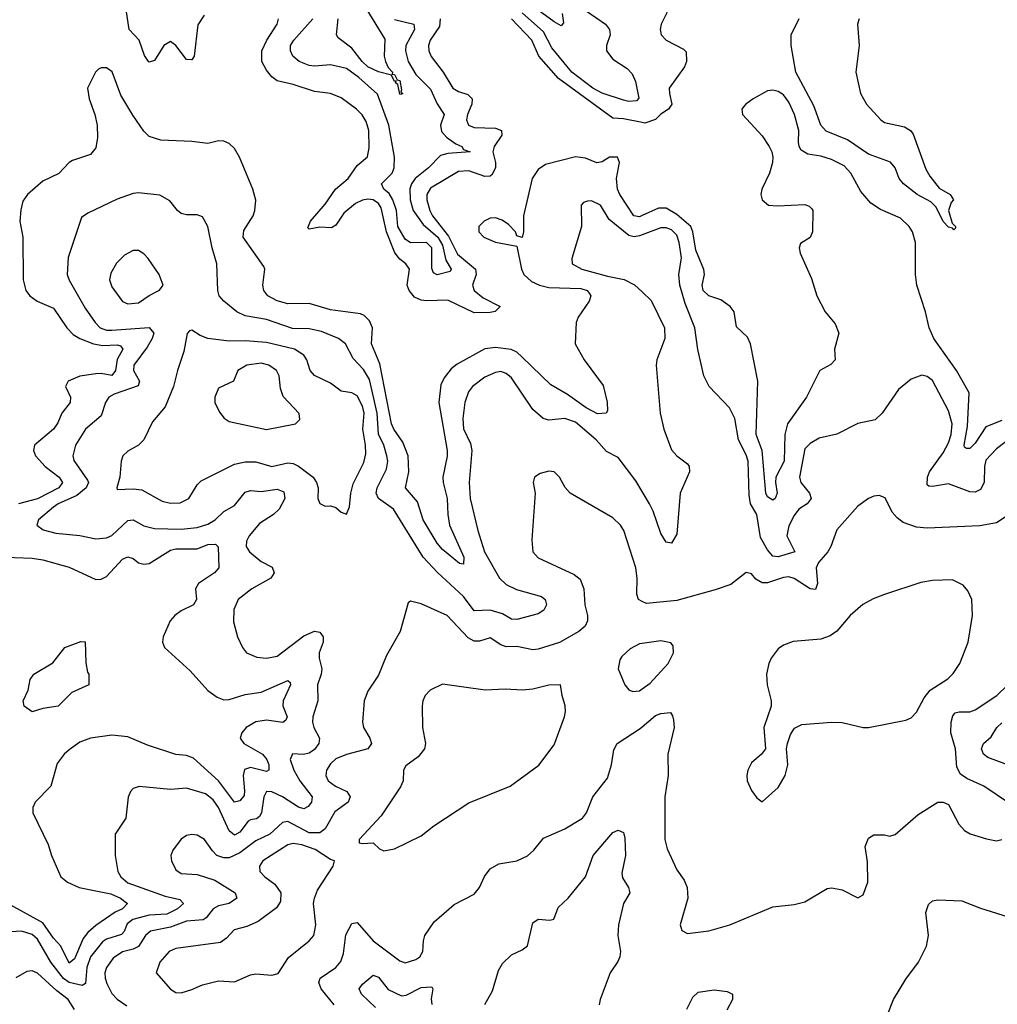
# Model space of a CAD drawing. Header units: inches. Extents: x 1552611 to 1694776, y 811966 to 917215.
# Tile 521 of 549: x 1667664 to 1671333, y 901631 to 905326. Entities that reach past the tile are written whole.
import ezdxf

# ---------------------------------------------------------------- set-up
doc = ezdxf.new("R2010")
doc.units = ezdxf.units.IN
doc.header["$MEASUREMENT"] = 0
doc.layers.add('B6960', color=7, linetype='Continuous')
doc.layers.add('B6970', color=7, linetype='Continuous')

msp = doc.modelspace()

# ---------------------------------------------------------------- linework, layer by layer
at = {"layer": 'B6960', "color": 5}
for points, elevation in [([(1668356.3, 905343.7), (1668332.3, 905307.7), (1668318, 905190), (1668310, 905175.5), (1668290, 905177.3), (1668250, 905229.8), (1668230, 905244.7), (1668205, 905230), (1668170, 905172.7), (1668150, 905166.9), (1668147.5, 905170), (1668132.3, 905192.3), (1668112.6, 905250), (1668074.2, 905290), (1668061.1, 905381.1)], 780), ([(1669699.1, 905350), (1669705.1, 905314.9), (1669696.4, 905303.6), (1669670, 905318.2), (1669582.7, 905382.7)], 740), ([(1668962.2, 905370), (1669033.9, 905253.9), (1669031.7, 905190), (1669036.2, 905170), (1669046.6, 905146.6), (1669062.3, 905130), (1669061.4, 905121.4), (1669070, 905121.1), (1669080.7, 905100.7), (1669090, 905098.3), (1669097.3, 905062.7), (1669094.4, 905054.4), (1669102, 905050), (1669094.8, 905045.2), (1669090, 905046.6), (1669082.9, 905082.9), (1669074.5, 905090), (1669077.2, 905097.2), (1669070, 905094), (1669058.8, 905118.8), (1669010, 905130.4), (1668970, 905149.7), (1668948.6, 905170), (1668910, 905219.9), (1668858.9, 905258.9), (1668852.5, 905270), (1668859, 905330)], 740), ([(1669790, 905359.1), (1669862, 905310), (1669877.8, 905290), (1669880.2, 905270), (1669865.5, 905230), (1669866.5, 905210), (1669890, 905178.7), (1669943.3, 905143.3), (1669962.8, 905122.8), (1669974.7, 905094.7), (1669987.7, 905032.3), (1669978.7, 905021.3), (1669950, 905019.7), (1669930, 905024), (1669850, 905050.9), (1669815.3, 905070), (1669736, 905130), (1669660.6, 905220.6), (1669630, 905281.2), (1669550, 905352.2)], 760), ([(1669242.1, 905330), (1669238.7, 905301.3), (1669204.2, 905250), (1669198.6, 905230), (1669199.6, 905210), (1669208, 905188), (1669253.2, 905130), (1669288.8, 905068.8), (1669310, 905056.8), (1669345.5, 905045.5), (1669362.2, 905030), (1669361.1, 905010), (1669344.1, 904970), (1669341.2, 904950), (1669348.7, 904930), (1669370, 904922.1), (1669450, 904919.7), (1669471.9, 904910), (1669473, 904893), (1669444.8, 904850), (1669439.7, 904830), (1669450.1, 904790.1), (1669450.1, 904770), (1669436.1, 904743.9), (1669430, 904739.2), (1669410, 904738.5), (1669350, 904758.9), (1669310, 904757.2), (1669205.5, 904694.5), (1669191.4, 904670), (1669191.2, 904650), (1669202.5, 904610), (1669213, 904590), (1669273.6, 904513.6), (1669306.8, 904446.8), (1669374.2, 904390), (1669377.5, 904370), (1669363.4, 904330), (1669369.3, 904310), (1669403.2, 904283.1), (1669467.4, 904250), (1669448.7, 904231.3), (1669430, 904227.3), (1669370, 904226.9), (1669270, 904273.9), (1669190, 904270.8), (1669170, 904273.4), (1669145.4, 904285.4), (1669125.6, 904310), (1669117.4, 904330), (1669126.1, 904390), (1669113.3, 904410), (1669090, 904427.3), (1669071.8, 904451.8), (1669040.3, 904530), (1669020.1, 904620.1), (1669010, 904636.4), (1668990, 904649.9), (1668970, 904652.4), (1668950, 904648.8), (1668923.8, 904636.2), (1668879.9, 904600.1), (1668850, 904555), (1668834.4, 904545.6), (1668790, 904548.1), (1668750, 904540.4), (1668745.1, 904545.1), (1668754.9, 904570), (1668810, 904633.9), (1668849.4, 904690.6), (1668896.6, 904730), (1668930, 904778.8), (1668968.5, 904811.5), (1668974.9, 904845.1), (1668974.7, 904910), (1668964.5, 904944.5), (1668949.1, 904969.1), (1668928.1, 904990), (1668870, 905033.2), (1668830, 905049.8), (1668770, 905056.4), (1668690, 905083.1), (1668630, 905096.8), (1668610, 905111.6), (1668590, 905137.1), (1668572.1, 905170), (1668572.7, 905210), (1668590.7, 905250), (1668629.9, 905310), (1668635.3, 905330)], 780), ([(1669070, 905326.5), (1669143.5, 905310), (1669145.2, 905290), (1669112.4, 905230), (1669111.3, 905210), (1669122.1, 905170), (1669150, 905121), (1669205.8, 905065.8), (1669230.3, 905010.3), (1669254.6, 904974.6), (1669256.8, 904970), (1669243.6, 904930), (1669246.7, 904906.7), (1669266.1, 904886.1), (1669300.5, 904860.5), (1669322.8, 904850), (1669330, 904839.5), (1669354.6, 904830), (1669270, 904823.9), (1669242.8, 904817.2), (1669197.9, 904770), (1669148.3, 904730), (1669133.6, 904710), (1669127.9, 904692.1), (1669129.8, 904649.8), (1669141, 904610), (1669177.5, 904557.4), (1669233, 904510), (1669250, 904479.7), (1669263.5, 904423.5), (1669283.6, 904390), (1669278.9, 904381.1), (1669230, 904369.4), (1669216.4, 904376.4), (1669210, 904392.7), (1669210.4, 904470.4), (1669190.8, 904490.8), (1669130, 904489.2), (1669110, 904502.9), (1669083.4, 904550), (1669077.3, 904610), (1669064.4, 904650), (1669050, 904674.6), (1669031, 904690), (1669021.4, 904710), (1669062.2, 904750), (1669069.2, 904770), (1669070.3, 904810), (1669049.4, 904930.6), (1669006.5, 905046.5), (1668936.2, 905110), (1668890, 905143), (1668830, 905157.1), (1668770, 905151.5), (1668750, 905154), (1668713.2, 905170), (1668688.6, 905190), (1668679.6, 905210), (1668680.7, 905230), (1668692.4, 905250), (1668764.5, 905330)], 760), ([(1670000, 904940.5), (1669930, 904954.1), (1669890, 904956.4), (1669686.2, 905106.2), (1669611.8, 905190), (1669585.7, 905250), (1669510, 905329.9)], 780), ([(1670000, 904591.3), (1669990, 904586.8), (1669968.2, 904590), (1669915.6, 904670), (1669907.3, 904690), (1669903.8, 904730), (1669914.5, 904790), (1669907.3, 904810), (1669877, 904810), (1669850, 904793.3), (1669830, 904789.8), (1669787, 904807), (1669750, 904812.3), (1669637.2, 904782.8), (1669610, 904764.5), (1669586.8, 904730), (1669554.2, 904590), (1669554.7, 904530), (1669550, 904509.2), (1669530, 904515.1), (1669524.5, 904530), (1669497.8, 904557.8), (1669474.1, 904574.1), (1669450, 904582.6), (1669430, 904582.1), (1669407.2, 904570), (1669386.8, 904550), (1669386.6, 904530), (1669405.9, 904510), (1669450, 904490.9), (1669530, 904476), (1669547.1, 904390), (1669555.6, 904370), (1669584.1, 904344.1), (1669614.4, 904330), (1669650, 904321.5), (1669770, 904317.9), (1669793.5, 904310), (1669800.5, 904300.5), (1669806.7, 904290), (1669801.1, 904270), (1669759.4, 904210), (1669752.8, 904190), (1669748, 904110), (1669782.3, 904050), (1669853.8, 903953.8), (1669868.5, 903891.5), (1669870, 903858), (1669864.7, 903850), (1669832.2, 903847.8), (1669790, 903869.4), (1669720.2, 903920.2), (1669656.6, 903956.6), (1669550, 904060.4), (1669530, 904078.2), (1669508.5, 904088.5), (1669450, 904096.8), (1669410, 904091.4), (1669306, 904034), (1669283.5, 904016.5), (1669257.2, 903982.8), (1669243.7, 903956.3), (1669237.3, 903890), (1669267.9, 903710), (1669268.6, 903688.6), (1669251.7, 903610), (1669253.3, 903590), (1669268.2, 903530), (1669270.1, 903470.1), (1669276.9, 903430), (1669330.6, 903310), (1669330, 903282.9), (1669314.9, 903285.1), (1669250, 903338.2), (1669230, 903362.1), (1669177.6, 903450), (1669156.5, 903516.5), (1669111.7, 903570), (1669124.8, 903630), (1669121.1, 903690), (1669101.5, 903741.5), (1669067.7, 903790), (1669059.6, 903810), (1669015.1, 904035.1), (1668983.8, 904110), (1668987.7, 904170), (1668976.4, 904196.4), (1668956.4, 904216.4), (1668943, 904223), (1668830, 904237.3), (1668750, 904261.2), (1668670, 904260.3), (1668630, 904271.3), (1668595.2, 904290), (1668580.2, 904310), (1668576.1, 904330), (1668583.7, 904390), (1668579.9, 904399.9), (1668501.9, 904510), (1668504.6, 904535.4), (1668540.2, 904590), (1668546.6, 904610), (1668549.7, 904649.7), (1668538.9, 904690), (1668488.2, 904810), (1668470, 904842.9), (1668450, 904862), (1668430, 904871.1), (1668410, 904871.2), (1668370, 904861.3), (1668309.8, 904869.8), (1668193.7, 904873.7), (1668150, 904887.7), (1668130, 904908.3), (1668088.2, 904968.2), (1668043.1, 905043.1), (1668010.3, 905130.3), (1667990, 905145.4), (1667970, 905146.2), (1667959.6, 905140.4), (1667948.1, 905130), (1667918.7, 905070), (1667924.7, 905030), (1667946.3, 904970), (1667954.2, 904930), (1667956, 904884), (1667950, 904845.1), (1667930, 904821), (1667862.1, 904797.9), (1667849, 904790), (1667810, 904749), (1667750, 904720.3), (1667692.4, 904670), (1667675, 904645), (1667667.4, 904612.6), (1667664.5, 904570), (1667675.8, 904510), (1667677.2, 904350), (1667687.1, 904310), (1667701.8, 904290), (1667729.5, 904269.5), (1667790, 904243.5), (1667840.6, 904170), (1667865, 904145), (1667889.6, 904129.6), (1667940.7, 904110), (1667975.7, 904104.3), (1668030, 904106.7), (1668042.4, 904102.4), (1668050.6, 904090), (1668029.3, 904050.7), (1668023.9, 904010), (1668010, 903991.2), (1667970, 903999.2), (1667950, 903997.8), (1667890, 903988.3), (1667846, 903970), (1667835.1, 903950), (1667853.9, 903910), (1667852.8, 903890), (1667822, 903850), (1667806.6, 903813.4), (1667790, 903789.8), (1667719.1, 903730), (1667715, 903710), (1667723.5, 903690), (1667759.6, 903650), (1667811.3, 903610), (1667824.5, 903590), (1667810.8, 903570), (1667730, 903528.5), (1667658.8, 903510)], 820), ([(1670000, 903556.2), (1669976.1, 903596.1), (1669910, 903683.7), (1669866.1, 903706.1), (1669827.7, 903750), (1669750, 903816.2), (1669710, 903830.4), (1669650, 903823.9), (1669628.6, 903830), (1669590, 903863.7), (1669510, 903982), (1669490, 903999.1), (1669470, 904005.6), (1669450, 904003), (1669410, 903984.3), (1669363.2, 903950), (1669348.1, 903930), (1669334, 903890), (1669327, 903830), (1669329.5, 903790.5), (1669355.6, 903735.6), (1669360.8, 903710), (1669350.1, 903589.9), (1669354.7, 903530), (1669383.6, 903410), (1669408.3, 903330), (1669464.8, 903230), (1669490, 903207.4), (1669527.8, 903187.8), (1669622.3, 903162.3), (1669636.5, 903150), (1669640.8, 903130), (1669630.3, 903110), (1669610, 903096.5), (1669530, 903076.1), (1669510, 903077.3), (1669476.3, 903096.4), (1669430, 903110.3), (1669370, 903108.5), (1669330, 903162.3), (1669231.5, 903251.5), (1669177.5, 903310), (1669066.4, 903490), (1669009.9, 903530), (1669002.1, 903550), (1669005.6, 903570), (1669040.9, 903639.1), (1669045, 903670), (1669042.1, 903690), (1669030.6, 903730), (1669010.4, 903770.4), (1669005.1, 903850), (1668976.1, 903976.1), (1668953.8, 904013.8), (1668915.2, 904055.2), (1668886.2, 904110), (1668859.7, 904130), (1668796.1, 904156.1), (1668750, 904165.9), (1668688.1, 904168.1), (1668590, 904201.9), (1668510, 904214.5), (1668478.7, 904230), (1668429.7, 904270), (1668412, 904290), (1668407.3, 904310), (1668403.7, 904410), (1668385.7, 904470), (1668369.8, 904549.8), (1668350, 904586), (1668330, 904594.7), (1668290, 904594.7), (1668270, 904599.7), (1668256.3, 904610), (1668227.1, 904647.1), (1668190, 904667.4), (1668110, 904676.4), (1668090, 904674), (1668030, 904653.3), (1667919.3, 904600.7), (1667896.2, 904583.8), (1667846, 904434), (1667841.4, 904370), (1667848.8, 904348.8), (1667910, 904244.4), (1667946.6, 904190), (1667965.5, 904170), (1667990, 904161.6), (1668010, 904161.6), (1668150, 904171.8), (1668167, 904150), (1668161.5, 904130), (1668142.2, 904097.8), (1668091.6, 904030), (1668091.1, 904010), (1668113, 903970), (1668108, 903952), (1668018.6, 903921.4), (1667998.8, 903910), (1667985.3, 903890), (1667970, 903840.3), (1667911.1, 903790), (1667872.6, 903730), (1667863, 903690), (1667867.4, 903672.6), (1667918.7, 903598.7), (1667922.1, 903590), (1667913.3, 903570), (1667878.6, 903541.4), (1667807.5, 903510), (1667790, 903497.3), (1667734, 903450), (1667727.8, 903430), (1667752, 903412), (1667799.2, 903399.3), (1667890, 903391), (1667950, 903378.8), (1667990, 903382.2), (1668010, 903390.7), (1668070, 903446.6), (1668090, 903449.5), (1668130, 903427.5), (1668170, 903417), (1668270, 903415), (1668330, 903420.6), (1668370, 903432.7), (1668397.5, 903450), (1668430, 903480.4), (1668470, 903502.8), (1668510, 903553.2), (1668530, 903559.3), (1668570, 903556.4), (1668630, 903564.4), (1668655, 903555), (1668658.8, 903530), (1668638.1, 903490), (1668616.3, 903470), (1668564.3, 903435.7), (1668524.7, 903390), (1668515.3, 903370), (1668514.1, 903350), (1668525.7, 903330), (1668570, 903292.8), (1668611.6, 903271.6), (1668619, 903250), (1668606.7, 903230), (1668534.4, 903190), (1668483.8, 903150), (1668467.3, 903112.7), (1668466.3, 903066.3), (1668481.3, 903010), (1668499.5, 902970), (1668515.5, 902950), (1668553.8, 902933.8), (1668590.2, 902930.2), (1668630, 902937.7), (1668730, 903013.9), (1668770, 903031.3), (1668790, 903027.9), (1668803.2, 903010), (1668802.1, 902990), (1668788, 902950), (1668787.6, 902930), (1668797.6, 902890), (1668795.4, 902870), (1668780.9, 902830), (1668782.7, 902770), (1668764.3, 902710), (1668762.8, 902690), (1668768, 902670), (1668788.7, 902630), (1668785.8, 902610), (1668770, 902587.9), (1668750, 902574.3), (1668729, 902569), (1668688.1, 902571.9), (1668678.5, 902550), (1668692, 902510), (1668714.7, 902470), (1668760.8, 902410), (1668759.3, 902390), (1668746.8, 902373.2), (1668730, 902364.7), (1668710, 902371.5), (1668650.4, 902410.3), (1668610, 902429), (1668590, 902429.8), (1668579.4, 902410), (1668571.8, 902350), (1668563.7, 902336.3), (1668552.2, 902327.8), (1668530, 902324), (1668521.8, 902318.2), (1668490, 902277.7), (1668470, 902265.9), (1668450, 902282.8), (1668410, 902370.6), (1668390, 902399.1), (1668361.4, 902421.4), (1668290, 902442.5), (1668230, 902437.5), (1668111.5, 902448.5), (1668090, 902441.3), (1668079.5, 902430), (1668071.4, 902408.6), (1668062, 902330), (1668022.6, 902270), (1668021.8, 902190), (1668032.6, 902130), (1668042.8, 902110), (1668070, 902086.8), (1668210, 902037.7), (1668264.7, 902024.7), (1668278.8, 902010), (1668256.4, 901990), (1668215.9, 901970), (1668150, 901966.3), (1668088.9, 901950), (1668067.1, 901932.9), (1668055.2, 901904.8), (1668046, 901894), (1667990, 901876.3), (1667974.3, 901865.7), (1667930, 901809.9), (1667915.2, 901770), (1667910.1, 901709.9), (1667897.6, 901702.4), (1667850, 901713.3), (1667828.2, 901728.2), (1667780.8, 901790), (1667730, 901875.3), (1667710, 901893.7), (1667670, 901906.5), (1667630, 901903.4)], 840), ([(1670000, 904519.1), (1669990, 904515.3), (1669970, 904511.6), (1669950, 904516.3), (1669876.4, 904576.4), (1669843, 904630), (1669810, 904646.3), (1669794.2, 904645.8), (1669779.9, 904640.1), (1669770.6, 904630), (1669772.7, 904550), (1669735.8, 904430), (1669736.9, 904410), (1669774, 904390), (1669870, 904363.4), (1669931.9, 904351.9), (1669971.5, 904331.5), (1670000, 904304.5)], 840), ([(1670000, 903143.2), (1669985.7, 903150), (1669979.9, 903170), (1669981.1, 903230), (1669975.7, 903270), (1669931.1, 903410), (1669918.3, 903430), (1669890, 903456.4), (1669730, 903549.7), (1669710.7, 903570.7), (1669690, 903609.5), (1669670, 903629.6), (1669650, 903632.6), (1669616.9, 903623.1), (1669596.3, 903610), (1669590.4, 903590), (1669598.9, 903550), (1669585.7, 903374.3), (1669589.3, 903330), (1669610, 903307.4), (1669744.4, 903244.4), (1669767, 903227), (1669780.8, 903190), (1669784.6, 903130), (1669794.6, 903090), (1669795.1, 903070), (1669786, 903050), (1669761.8, 903030), (1669690, 902988.6), (1669610, 902963.6), (1669590, 902961.1), (1669530, 902974.4), (1669490, 902973), (1669470, 902980.3), (1669430, 903007.2), (1669390, 902994.3), (1669370, 902993.7), (1669347.1, 903007.1), (1669267.8, 903090), (1669170, 903133.7), (1669130, 903144), (1669122, 903138), (1669091.7, 903030), (1669039.9, 902940.1), (1669010, 902866), (1668970, 902806.6), (1668956.5, 902770), (1668950.2, 902689.8), (1668954, 902670), (1668978.4, 902630), (1668983.5, 902610), (1668970, 902589.9), (1668890, 902569.3), (1668850, 902552.7), (1668830, 902533.3), (1668815.8, 902510), (1668812.5, 902490), (1668821.4, 902470), (1668849.3, 902450), (1668891.8, 902430), (1668903.7, 902410), (1668896.1, 902390), (1668845.9, 902354.1), (1668810.1, 902290), (1668790, 902274.9), (1668750, 902275.3), (1668670, 902317.4), (1668650, 902313.9), (1668603, 902270), (1668550, 902244.9), (1668490, 902199.3), (1668450, 902181), (1668430, 902180.6), (1668404.2, 902190), (1668386.8, 902206.8), (1668357.7, 902250), (1668330, 902266), (1668310, 902268.5), (1668290, 902264.4), (1668269.4, 902250.6), (1668239, 902210), (1668231.5, 902190), (1668232.9, 902170), (1668250, 902136.4), (1668270, 902122.4), (1668330, 902119), (1668396.7, 902096.7), (1668472.1, 902050), (1668478.4, 902030), (1668450.3, 902010), (1668410, 902000.5), (1668390.1, 901990), (1668364.1, 901955.9), (1668351.7, 901948.3), (1668290, 901943.6), (1668230, 901921.3), (1668154.4, 901905.6), (1668136.2, 901890), (1668110, 901848.5), (1668090, 901838.1), (1668050, 901827.8), (1668015.1, 901804.9), (1667989.6, 901770), (1667983.8, 901750), (1667984.8, 901730), (1667990.2, 901709.8), (1668010, 901671.6), (1668030, 901650.8), (1668065.3, 901625.3)], 860), ([(1667510, 903313.1), (1667710, 903305.7), (1667750, 903298.8), (1667850, 903272.3), (1667950, 903226), (1667970, 903227.2), (1667990, 903237.4), (1668050, 903301.7), (1668070, 903310.2), (1668090, 903303.8), (1668110, 903288.7), (1668130, 903283), (1668150, 903285.3), (1668230, 903336), (1668250, 903340.6), (1668330, 903341.3), (1668370, 903356.8), (1668398.6, 903358.6), (1668408.6, 903348.6), (1668411.6, 903270), (1668394.8, 903250), (1668334.5, 903210), (1668324.1, 903190), (1668327.1, 903150), (1668316.3, 903130), (1668270, 903107.5), (1668245.6, 903090), (1668228.6, 903070), (1668202.4, 903010), (1668199.6, 902990), (1668207.4, 902970), (1668303.1, 902883.1), (1668370, 902808.8), (1668404.6, 902784.6), (1668430, 902774.3), (1668450, 902775.1), (1668510, 902794.4), (1668570, 902802.2), (1668670, 902846.7), (1668678.5, 902838.5), (1668679.8, 902830), (1668652.6, 902770), (1668651.4, 902751.4), (1668667.5, 902710), (1668662.3, 902697.7), (1668651.2, 902688.8), (1668590, 902697.8), (1668550, 902691.1), (1668513.6, 902670), (1668497.8, 902650), (1668491.5, 902630), (1668504.4, 902610), (1668574.7, 902570), (1668591.3, 902550), (1668598.5, 902530), (1668598.7, 902510), (1668590, 902505), (1668530, 902520.7), (1668508, 902512), (1668502, 902490), (1668507.9, 902432.1), (1668505.6, 902414.4), (1668490, 902395), (1668470, 902390.5), (1668410.3, 902470.3), (1668315.6, 902555.6), (1668290, 902564.5), (1668250, 902569.2), (1668143.4, 902603.4), (1668070, 902635.2), (1668010, 902641.6), (1667930, 902629.8), (1667890, 902615.3), (1667850, 902586.2), (1667830, 902569.7), (1667804.9, 902535.1), (1667780.3, 902450), (1667721.6, 902390), (1667712.7, 902370), (1667712.7, 902350), (1667770, 902230.8), (1667783.1, 902190), (1667818.6, 902110), (1667843.2, 902090), (1667887.1, 902070), (1668006, 902046), (1668042.2, 902030), (1668068.6, 902010), (1668049.4, 901990), (1668022.6, 901977.4), (1667950, 901927.5), (1667919.2, 901900.8), (1667902.1, 901877.9), (1667870, 901801.6), (1667850, 901785.7), (1667817.5, 901850), (1667790, 901879.5), (1667750, 901936.6), (1667630, 902003.7)], 820), ([(1670000, 902985), (1669990, 902983.6), (1669954.6, 902965.4), (1669923.4, 902936.6), (1669916.1, 902923.9), (1669910.3, 902890), (1669935.3, 902830), (1669950, 902811.8), (1669965, 902805), (1669990, 902807.7), (1670000, 902815)], 880), ([(1668844, 901630), (1668795.8, 901690), (1668786.5, 901713.5), (1668791.7, 901730), (1668849.8, 901770), (1668868.5, 901791.5), (1668878.4, 901821.6), (1668887.5, 901892.5), (1668910, 901934.9), (1668930, 901938.5), (1668989.8, 901869.8), (1669090, 901794.7), (1669110, 901787.5), (1669150, 901799.2), (1669165.4, 901810), (1669177.1, 901830), (1669178.9, 901870), (1669184.7, 901890), (1669219.2, 901940.8), (1669294.5, 902005.5), (1669370, 902044.6), (1669389.7, 902070), (1669408.4, 902111.6), (1669430, 902139.5), (1669461.5, 902158.5), (1669530, 902170.2), (1669570, 902189.2), (1669593.5, 902210), (1669630, 902255.3), (1669710, 902290.3), (1669776.4, 902330), (1669791.5, 902350), (1669815.4, 902410), (1669870, 902480.3), (1669885.4, 902530), (1669894.1, 902585.9), (1669906, 902610), (1669993, 902667), (1670000, 902673)], 860), ([(1669409.8, 901630.2), (1669438, 901682), (1669461.3, 901758.7), (1669475.8, 901784.2), (1669510, 901816.9), (1669550, 901835.3), (1669570, 901850.4), (1669590, 901937.6), (1669610, 901951.1), (1669653.1, 901946.9), (1669668.4, 901951.5), (1669684.9, 901995.1), (1669722, 902030), (1669787.6, 902110), (1669815.5, 902190), (1669890, 902276), (1669910, 902284.9), (1669930, 902276.3), (1669935.5, 902255.5), (1669937.7, 902190), (1669923.5, 902123.5), (1669926.1, 902106.1), (1669948.5, 902070), (1669953.6, 902050), (1669929.5, 902010), (1669910.8, 901930), (1669908.5, 901890), (1669918.3, 901830), (1669916.1, 901810), (1669908.4, 901791.6), (1669879.3, 901750), (1669841.8, 901650), (1669838.9, 901630)], 840), ([(1667870, 901612.2), (1667845.5, 901650), (1667802.5, 901682.5), (1667730, 901748.5), (1667710, 901757.5), (1667690, 901755), (1667648.8, 901731.2)], 860), ([(1668999.4, 901619.4), (1668947, 901670), (1668937.3, 901690), (1668950, 901706.9), (1668990, 901740.7), (1669010, 901733.2), (1669046.9, 901686.9), (1669096.4, 901663.6), (1669114.8, 901665.2), (1669170, 901694.6), (1669210, 901696.9), (1669214.7, 901690), (1669208.4, 901651.6), (1669210.2, 901630.2)], 840)]:
    msp.add_lwpolyline(points, dxfattribs=dict(at, elevation=elevation))
for points, elevation in [([(1668090, 904460.8), (1668056.7, 904443.3), (1668026.9, 904413.1), (1668005.2, 904374.8), (1668001.2, 904350), (1668010, 904324), (1668050, 904269.4), (1668070, 904260.6), (1668110, 904263.6), (1668150, 904291.6), (1668188.4, 904311.5), (1668201.6, 904330), (1668187.7, 904370), (1668145.7, 904430), (1668130, 904447.1), (1668110, 904459.8)], 860), ([(1668310, 904161.3), (1668301.2, 904158.8), (1668291.7, 904148.3), (1668279.4, 904080.6), (1668255.5, 904010), (1668241, 903950), (1668210, 903873.6), (1668162.5, 903817.5), (1668130.2, 903749.8), (1668110, 903729.7), (1668070, 903706.9), (1668050.2, 903689.8), (1668044.2, 903670), (1668039.7, 903610), (1668028.1, 903570), (1668030, 903562.8), (1668090, 903565.5), (1668122.3, 903562.3), (1668199, 903519), (1668230, 903512.6), (1668266.1, 903513.9), (1668298.7, 903530), (1668330, 903581.1), (1668344.3, 903595.7), (1668470, 903658.1), (1668510, 903666.6), (1668550, 903667.2), (1668610, 903650.1), (1668670, 903663.6), (1668690, 903661.3), (1668710, 903651.5), (1668764.8, 903610), (1668778, 903590), (1668783.5, 903570), (1668782.4, 903530), (1668790.5, 903510.5), (1668810, 903500.7), (1668830, 903502), (1668850, 903496.3), (1668870, 903478.8), (1668890, 903470.8), (1668901.1, 903498.9), (1668906.8, 903550), (1668915.7, 903584.3), (1668954.9, 903665.1), (1668962.6, 903697.4), (1668962.1, 903730), (1668952, 903790), (1668956, 903850), (1668950, 903875.9), (1668930, 903915.4), (1668910, 903925.9), (1668870, 903932.2), (1668830, 903962.7), (1668770, 903990.6), (1668753.3, 904010), (1668740.8, 904050), (1668730, 904067.7), (1668695.1, 904090), (1668590, 904115.2), (1668510, 904121.1), (1668450, 904119.8), (1668370, 904129.8), (1668341.3, 904141.3)], 860), ([(1668570, 904036.9), (1668516.4, 904030), (1668482.4, 904010), (1668466, 903970), (1668410, 903943), (1668395.8, 903910), (1668396.1, 903890), (1668413.9, 903853.9), (1668431.3, 903831.3), (1668450, 903818.7), (1668590, 903789.1), (1668699, 903810), (1668714.5, 903825.5), (1668712, 903848), (1668652.4, 903912.4), (1668642.8, 903942.8), (1668637, 903990), (1668627.8, 904010), (1668598.9, 904030)], 880), ([(1667710, 902728.8), (1667680.5, 902750), (1667676.3, 902770), (1667695.4, 902810), (1667703.6, 902850), (1667717, 902870), (1667787.5, 902912.5), (1667833.7, 902970), (1667892.8, 902992.8), (1667910, 902992), (1667912.4, 902912.4), (1667917.7, 902877.7), (1667923, 902870), (1667922.8, 902830), (1667858.9, 902801.1), (1667808.3, 902750), (1667750, 902740.9)], 780), ([(1669250, 902832.2), (1669204.2, 902810), (1669186, 902790), (1669176.5, 902770), (1669173.8, 902750), (1669175.2, 902670), (1669186.5, 902610), (1669183.6, 902590), (1669159.6, 902560.3), (1669113.4, 902526.6), (1669104.2, 902510), (1669102.8, 902470), (1669092.9, 902447.1), (1669020.9, 902339.1), (1668937.3, 902250), (1668938, 902238), (1668950, 902234.8), (1668990, 902238), (1669014.4, 902214.4), (1669030, 902207.3), (1669070, 902214.9), (1669170, 902264.2), (1669218.6, 902301.4), (1669350, 902387.8), (1669504.5, 902450), (1669611.5, 902528.5), (1669670, 902604.9), (1669708, 902710), (1669712.8, 902730), (1669711.3, 902751.3), (1669699.3, 902790), (1669694, 902830), (1669650, 902829.6), (1669590, 902814.6), (1669550.2, 902809.8), (1669485.6, 902814.4), (1669410.2, 902809.8)], 880), ([(1668690, 902234.9), (1668670, 902229.9), (1668576.3, 902170), (1668564, 902150), (1668565.6, 902130), (1668583.6, 902110), (1668621.8, 902081.8), (1668643.5, 902050), (1668642.4, 902017.6), (1668627.1, 901992.9), (1668558.4, 901941.6), (1668516, 901924), (1668468.5, 901911.5), (1668440.1, 901879.9), (1668417, 901863), (1668250, 901841), (1668224.9, 901830), (1668190.2, 901790), (1668176.4, 901750), (1668230, 901688), (1668250, 901675.8), (1668270, 901674.9), (1668310, 901686.7), (1668350, 901704.4), (1668410, 901719.1), (1668470, 901715.5), (1668530, 901742.4), (1668550, 901746.4), (1668610, 901740.4), (1668633.5, 901746.5), (1668672.7, 901807.3), (1668749.7, 901870), (1668767.1, 901890), (1668775, 901930), (1668766.6, 902010), (1668769.6, 902030), (1668780.8, 902059.2), (1668839.7, 902150), (1668845.2, 902170), (1668830, 902174.7), (1668772.1, 902212.1), (1668722.2, 902230)], 880)]:
    msp.add_lwpolyline(points, close=True, dxfattribs=dict(at, elevation=elevation))
at = {"layer": 'B6970', "color": 5}
for points, elevation in [([(1670000, 905418.7), (1670048.3, 905408.3), (1670078, 905390), (1670096.2, 905370), (1670091.8, 905350), (1670070.8, 905310), (1670067.5, 905290), (1670071.3, 905270), (1670090.3, 905250), (1670155.3, 905215.3), (1670165.7, 905205.7), (1670166.7, 905170), (1670158.6, 905150), (1670101.6, 905070), (1670102, 905050), (1670111.9, 905010), (1670098.4, 904990), (1670070, 904972.3), (1670050, 904952.4), (1670010, 904938.5), (1670000, 904940.5)], 780), ([(1670814.9, 905330), (1670807.8, 905310), (1670814.7, 905230), (1670801.6, 905130), (1670818.8, 905050), (1670842.4, 905010), (1670895.5, 904950), (1670910, 904941.1), (1670984.7, 904924.7), (1671007.1, 904910), (1671017, 904897), (1671065.1, 904765.1), (1671079.4, 904739.4), (1671114.2, 904694.2), (1671155.8, 904670), (1671168.5, 904650), (1671159.5, 904640.5), (1671149.2, 904610), (1671163.2, 904563.2), (1671175.6, 904550), (1671176.2, 904543.8), (1671170, 904537.6), (1671164.6, 904544.6), (1671150, 904547.4), (1671130, 904569.2), (1671102.9, 904623), (1671082.8, 904642.8), (1671031.5, 904670), (1670980.2, 904710), (1670964.7, 904730), (1670949.3, 904770), (1670932.3, 904792.3), (1670850, 904822.2), (1670770, 904875.8), (1670690, 904908.6), (1670670, 904930.3), (1670643.7, 905003.7), (1670576.3, 905130), (1670559.4, 905230), (1670559, 905270), (1670589.2, 905330.8)], 780), ([(1671350, 903822.5), (1671290, 903798.6), (1671250, 903737.4), (1671230, 903717.3), (1671217.7, 903717.7), (1671210, 903722), (1671208.9, 903730), (1671220.7, 903799.3), (1671226.7, 903926.7), (1671179.5, 904010), (1671094.9, 904130), (1671076.6, 904170), (1671063.2, 904230), (1671030.3, 904330.3), (1671025.4, 904370), (1671026.4, 904490), (1671014, 904530), (1671002.6, 904550), (1670970, 904581.5), (1670894.4, 904614.4), (1670858.3, 904638.3), (1670821.2, 904681.2), (1670783.3, 904750), (1670757.8, 904777.8), (1670710, 904801.2), (1670670, 904813.7), (1670621.8, 904821.8), (1670596.8, 904836.8), (1670589.3, 904850), (1670587.3, 904867.3), (1670588.2, 904910), (1670572.1, 904970), (1670550, 905017), (1670530, 905044), (1670510, 905057.4), (1670490, 905062.1), (1670470, 905059.1), (1670416.3, 905030), (1670388.6, 905010), (1670380.8, 904999.2), (1670374.6, 904990), (1670376.1, 904970), (1670450.1, 904890), (1670477.2, 904850), (1670487.2, 904830), (1670490.2, 904810), (1670489.2, 904790), (1670477.4, 904750), (1670449.5, 904690), (1670445.4, 904670), (1670450.1, 904650), (1670474.4, 904630), (1670507.8, 904627.8), (1670610, 904633.4), (1670627.1, 904627.1), (1670636.5, 904616.5), (1670639.9, 904610), (1670638.9, 904530), (1670630, 904508.7), (1670594.1, 904485.9), (1670589.2, 904470), (1670592.8, 904450), (1670635, 904355), (1670654.9, 904290), (1670687.2, 904230), (1670724.6, 904184.6), (1670737.5, 904150), (1670722.2, 904090), (1670724.1, 904050), (1670707.8, 904032.2), (1670666.5, 904010), (1670616.6, 903910), (1670545.8, 903810), (1670535.8, 903770), (1670532.9, 903670), (1670502.1, 903610), (1670500.1, 903590), (1670506.5, 903550), (1670498.9, 903530), (1670490, 903522.7), (1670470, 903536.1), (1670463.9, 903550), (1670450.5, 903710), (1670427.4, 903770), (1670434.3, 903970), (1670406.6, 904110), (1670395.5, 904135.5), (1670354.2, 904174.2), (1670344.7, 904230), (1670329.9, 904250), (1670294.8, 904274.8), (1670250, 904289.5), (1670228.9, 904310), (1670225.6, 904330), (1670234.5, 904370), (1670231.1, 904388.9), (1670201.7, 904461.8), (1670190.5, 904530), (1670182.3, 904550), (1670130, 904595.2), (1670090, 904618.7), (1670061, 904619), (1670000, 904591.3)], 820), ([(1671429.1, 903790.9), (1671330, 903716.5), (1671290, 903673.5), (1671284.2, 903650), (1671283.8, 903590), (1671270, 903563.4), (1671250, 903553.3), (1671230, 903554.1), (1671150, 903584.2), (1671090, 903574.6), (1671075.7, 903575.7), (1671070, 903580.5), (1671070.4, 903610), (1671078.6, 903630), (1671130, 903700.8), (1671150, 903738.8), (1671159.2, 903770), (1671163.8, 903810), (1671150, 903858.7), (1671090, 903972.6), (1671070, 903988), (1671050, 903992.6), (1671010, 903978), (1670961.4, 903938.6), (1670901.3, 903850), (1670874.9, 903825.1), (1670810, 903811.3), (1670730, 903771), (1670664.3, 903755.7), (1670630, 903736.5), (1670610, 903715.6), (1670590.7, 903610), (1670595.1, 903590), (1670627.5, 903550), (1670634.8, 903530), (1670619.7, 903510), (1670588.5, 903490), (1670570, 903466.1), (1670550, 903427.4), (1670543.3, 903390), (1670572.6, 903330), (1670510, 903310.4), (1670490, 903313.7), (1670470, 903336.9), (1670443.7, 903383.7), (1670430, 903469.8), (1670406.8, 903510), (1670401.7, 903541.7), (1670397.5, 903670), (1670390, 903694), (1670361.2, 903750), (1670347.8, 903830), (1670328.2, 903870), (1670251.1, 903950), (1670231.9, 903990), (1670208.4, 904088.4), (1670197, 904170), (1670161.9, 904261.9), (1670141.8, 904330), (1670137.8, 904370), (1670147, 904433), (1670139.2, 904490), (1670130, 904518.2), (1670110, 904537.7), (1670090, 904545.4), (1670070, 904545.8), (1670000, 904519.1)], 840), ([(1670000, 904304.5), (1670033.2, 904273.2), (1670084.1, 904170), (1670084.5, 904130), (1670054.6, 904050), (1670052.9, 904030), (1670067.6, 903850), (1670081.8, 903790), (1670110, 903712.7), (1670129.6, 903689.5), (1670170, 903659.5), (1670176.2, 903650), (1670178, 903630), (1670142.9, 903550), (1670130, 903396), (1670110, 903361.6), (1670090, 903365.1), (1670070, 903398.4), (1670041.7, 903481.7), (1670027.6, 903510), (1670000, 903556.2)], 840), ([(1671373.3, 903466.7), (1671330, 903437.7), (1671267.2, 903427.2), (1671070, 903418), (1671030, 903421.6), (1670979.9, 903439.9), (1670957.1, 903457.1), (1670938.6, 903478.6), (1670912.1, 903532.1), (1670890, 903541.3), (1670870, 903538.3), (1670850, 903529.6), (1670810, 903500.7), (1670730, 903411.8), (1670707.7, 903350), (1670696.2, 903330), (1670661.9, 903290), (1670653.3, 903270), (1670658, 903210), (1670650, 903188.4), (1670630, 903190.8), (1670570, 903229.9), (1670550, 903235.7), (1670530, 903233.6), (1670470, 903212.5), (1670450, 903213.6), (1670427.1, 903227.2), (1670410, 903246.3), (1670390, 903251.8), (1670332.7, 903207.3), (1670273.8, 903186.2), (1670130, 903146.6), (1670015.7, 903135.7), (1670000, 903143.2)], 860), ([(1670000, 902815), (1670030, 902836.8), (1670098, 902910), (1670118, 902950), (1670116.1, 902976.1), (1670107.7, 902987.7), (1670070, 902995.1), (1670000, 902985)], 880), ([(1671382.4, 902382.4), (1671282, 902450), (1671218.2, 902478.2), (1671194.5, 902494.5), (1671181.1, 902521.1), (1671175.4, 902590), (1671158.7, 902650), (1671159.7, 902690), (1671165.7, 902714.3), (1671175.3, 902724.7), (1671190, 902729.5), (1671230, 902729), (1671250, 902736.6), (1671330.9, 902790), (1671371.1, 902828.9)], 860), ([(1670000, 902673), (1670050, 902715.2), (1670070, 902722.6), (1670106.4, 902726.4), (1670114.4, 902714.4), (1670117.5, 902697.5), (1670119.5, 902670), (1670096.9, 902570), (1670097.1, 902490), (1670085.1, 902410), (1670084.6, 902250), (1670094.3, 902214.3), (1670130, 902136), (1670157.4, 902097.4), (1670168.5, 902070), (1670171.7, 902030), (1670142.6, 901930), (1670148.3, 901908.3), (1670170, 901897.4), (1670250, 901907.5), (1670329.2, 901930), (1670490, 901997.6), (1670570, 902005.5), (1670610, 902016.3), (1670694.2, 902065.8), (1670712.1, 902067.9), (1670750, 902060.4), (1670810, 902030.7), (1670830, 902042.8), (1670846.6, 902090), (1670845.5, 902165.5), (1670836.9, 902223.1), (1670850, 902254.8), (1670870, 902266.8), (1670910, 902267.3), (1670930, 902263), (1670950, 902268.4), (1671036.3, 902343.7), (1671110, 902390.4), (1671130, 902390.5), (1671150, 902380.7), (1671187.9, 902307.9), (1671210, 902283.8), (1671231.6, 902271.6), (1671292.2, 902252.2), (1671330, 902245.5), (1671350, 902250.2)], 860), ([(1671384.7, 902524.7), (1671297.5, 902557.5), (1671281, 902570), (1671273.3, 902590), (1671280.4, 902610), (1671310, 902635.2), (1671330.6, 902670), (1671350, 902688.1)], 840), ([(1670919.7, 901590), (1670943.5, 901650), (1670990, 901725.5), (1671037.6, 901790), (1671067, 901850), (1671074, 901890), (1671064.6, 901975.4), (1671074, 902006), (1671090, 902019.5), (1671110, 902023.1), (1671199.6, 902019.6), (1671270, 901992), (1671393.3, 901953.3)], 840), ([(1670167.1, 901612.8), (1670190, 901658.7), (1670210, 901676.9), (1670270, 901685.5), (1670319.4, 901679.4), (1670339.1, 901670), (1670339.5, 901650), (1670317.4, 901610)], 840)]:
    msp.add_lwpolyline(points, dxfattribs=dict(at, elevation=elevation))
at = {"layer": 'B6970', "color": 5, "elevation": 880}
msp.add_lwpolyline([(1671164.3, 903224.3), (1671090, 903221.5), (1671046.2, 903213.8), (1670910, 903169.3), (1670866.9, 903153.1), (1670828.3, 903131.7), (1670781.1, 903090), (1670730, 903031.2), (1670705.4, 903014.6), (1670670, 903002.2), (1670566.7, 902993.3), (1670530, 902979.3), (1670510, 902965.2), (1670483.8, 902930), (1670474.9, 902910), (1670466.7, 902870), (1670468.7, 902830), (1670484.4, 902770), (1670483.8, 902750), (1670457.1, 902670), (1670462.8, 902590), (1670447.7, 902570), (1670410, 902537.6), (1670396.1, 902510), (1670392.6, 902490), (1670394, 902470), (1670410, 902434), (1670430, 902406), (1670450, 902391.3), (1670510, 902445.5), (1670536.4, 902490), (1670546.3, 902530), (1670541.2, 902590), (1670545.2, 902610), (1670556.2, 902643.8), (1670572, 902668), (1670598.6, 902681.4), (1670710, 902690.3), (1670750, 902688.5), (1670830, 902670.4), (1670850, 902670.4), (1670990, 902697.6), (1671010, 902706.7), (1671030, 902728.2), (1671058.2, 902781.8), (1671080.4, 902810), (1671147, 902853), (1671167.3, 902872.7), (1671192.1, 902910), (1671224, 902990), (1671239.4, 903090), (1671236.8, 903150), (1671222.6, 903182.6), (1671204.1, 903204)], close=True, dxfattribs=at)

doc.saveas('drawing.dxf')
